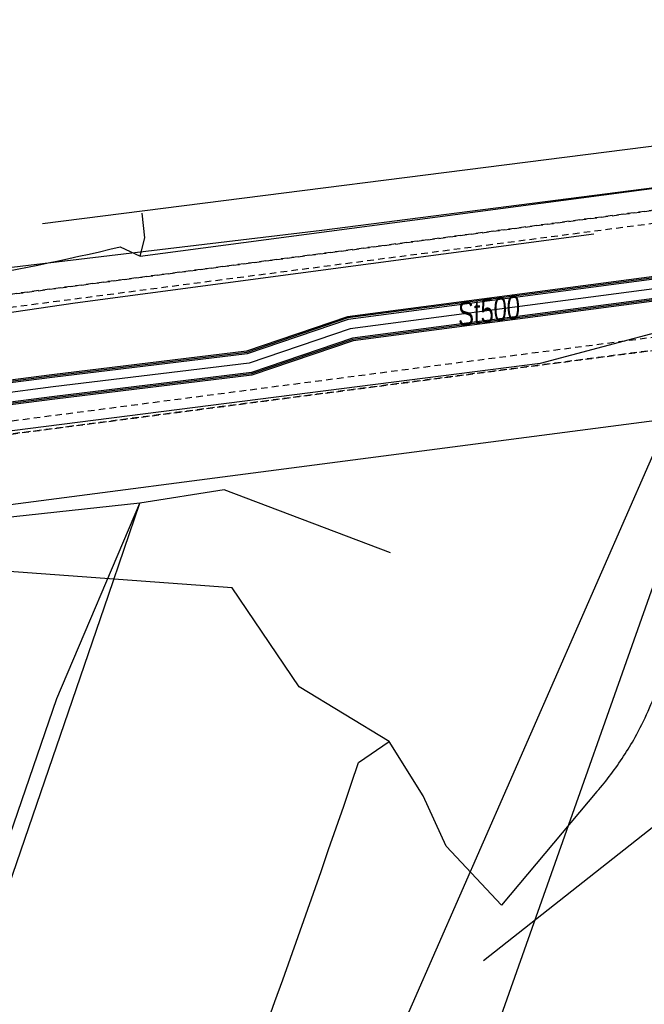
# Model space of a CAD drawing. Header units: metres. Extents: x 2695563 to 2696938, y 1260544 to 1262032.
# Tile 263 of 303: x 2696675 to 2696689, y 1261645 to 1261668. Entities that reach past the tile are written whole.
import ezdxf

# ---------------------------------------------------------------- set-up
doc = ezdxf.new("R2010")
doc.units = ezdxf.units.M
doc.linetypes.add('AUSGEZOGEN', pattern=[0])
doc.linetypes.add('STRICHLINIE2_S3', pattern=[0.25, 0.15, -0.1])
for name, color, linetype in [('AW_LK_Haltung', 24, 'AUSGEZOGEN'), ('AW_LK_Schacht Detaillinie', 24, 'AUSGEZOGEN'), ('EW_LK_Trasseabs', 1, 'AUSGEZOGEN'), ('EW_LK_Trasserand', 1, 'AUSGEZOGEN'), ('FM_LK_SW_TRASSEKANTE', 94, 'AUSGEZOGEN'), ('GA_LK_Bauwerk_Linie', 32, 'AUSGEZOGEN'), ('GA_LK_Leitung', 32, 'AUSGEZOGEN'), ('GA_LK_Leitung_Text', 32, 'AUSGEZOGEN'), ('TV_LK_LEITUNG', 92, 'AUSGEZOGEN'), ('WA_LK_Bauwerk_Linie', 171, 'AUSGEZOGEN')]:
    doc.layers.add(name, color=color, linetype=linetype)
doc.styles.add('ARIAL', font='arial.ttf')

# ---------------------------------------------------------------- blocks, each defined once
blk = doc.blocks.new('COMPLEXOBJECT_1555')
at = {"layer": 'AW_LK_Haltung', "color": 24, "linetype": 'AUSGEZOGEN', "transparency": 33554687}
blk.add_lwpolyline([(6729.21, 11659.68), (6689.51, 11654.67), (6689.07, 11654.12)], dxfattribs=at)
for centre, radius, start, end in [((6681.807, 11655.162), 7.338, 341.3992, 351.8397), ((6681.955, 11655.106), 7.179, 330.7661, 341.4396), ((6681.808, 11655.184), 7.346, 322.8899, 330.7968), ((6684.819, 11652.749), 3.477, 316.6018, 324.9469)]:
    blk.add_arc(centre, radius, start, end, dxfattribs=at)
blk = doc.blocks.new('COMPLEXOBJECT_1565')
at = {"layer": 'AW_LK_Haltung', "color": 24, "linetype": 'AUSGEZOGEN', "transparency": 33554687}
blk.add_line((6681.891, 11651.023), (6682.588, 11651.504), dxfattribs=at)
blk.add_arc((6304.844, 11779.919), 398.471, 336.27556, 341.12668, dxfattribs=at)
blk = doc.blocks.new('COMPLEXOBJECT_2775')
at = {"layer": 'FM_LK_SW_TRASSEKANTE', "color": 94, "linetype": 'AUSGEZOGEN', "transparency": 33554687}
blk.add_lwpolyline([(6679.641, 11643.214), (6680.607, 11643.471), (6684.941, 11644.624), (6689.65, 11657.93), (6726.711, 11658.913)], dxfattribs=at)

msp = doc.modelspace()

# ---------------------------------------------------------------- hatches: boundary and pattern name
at = {"layer": 'EW_LK_Trasserand', "lineweight": 18, "transparency": 33554687}
h = msp.add_hatch(dxfattribs=at)
h.set_pattern_fill('MUSTER', color=1, scale=6075, style=0, pattern_type=2)
h.set_pattern_definition([(0, (2708005, 1273150), (6075, 6075), [6075, -6075]), (90, (2708005, 1273150), (-6075, 6075), [6075, -6075])])
h.paths.add_polyline_path([(2696665.643, 1261655.534), (2696690.567, 1261658.784), (2696690.849, 1261659.547), (2696733.205, 1261665.053), (2696733.068, 1261664.76), (2696804.609, 1261674.065), (2696804.42, 1261675.631), (2696739.075, 1261666.951), (2696733.958, 1261666.661), (2696691.437, 1261661.139), (2696687.016, 1261659.964), (2696671.151, 1261657.948), (2696670.784, 1261660.657), (2696668.396, 1261660.346), (2696668.357, 1261660.585), (2696665.049, 1261660.129)], flags=0)

# ---------------------------------------------------------------- linework, layer by layer
at = {"layer": 'AW_LK_Haltung', "color": 24, "linetype": 'AUSGEZOGEN', "transparency": 33554687}
for p, q in [((2696675.625, 1261663.171), (2696690.966, 1261665.123)), ((2696679.78, 1261657.075), (2696677.855, 1261656.766)), ((2696688.316, 1261650.17), (2696686.13, 1261647.57))]:
    msp.add_line(p, q, dxfattribs=at)
for points in [[(2696651.283, 1261658.627), (2696662.559, 1261660.414), (2696665.156, 1261660.928), (2696673.596, 1261662.155), (2696674.276, 1261662.098), (2696682.015, 1261663.02), (2696690.224, 1261664.071), (2696690.966, 1261665.123)], [(2696677.855, 1261656.766), (2696669.543, 1261655.871), (2696665.857, 1261655.344), (2696663.787, 1261655.465)], [(2696669.645, 1261632.817), (2696669.339, 1261633.065), (2696675.949, 1261652.301), (2696677.855, 1261656.766)], [(2696670.189, 1261634.435), (2696677.134, 1261654.666), (2696677.855, 1261656.766)], [(2696683.558, 1261651.314), (2696681.502, 1261652.569), (2696679.967, 1261654.831), (2696669.546, 1261655.593), (2696663.775, 1261654.727)], [(2696685.72, 1261646.3), (2696690.16, 1261649.8), (2696695.003, 1261654.684)], [(2696686.13, 1261647.57), (2696684.865, 1261648.92), (2696684.336, 1261650.07), (2696683.558, 1261651.314)]]:
    msp.add_lwpolyline(points, dxfattribs=at)
at = {"layer": 'AW_LK_Schacht Detaillinie', "color": 24, "linetype": 'AUSGEZOGEN', "transparency": 33554687}
msp.add_line((2696683.587, 1261655.634), (2696679.78, 1261657.075), dxfattribs=at)
msp.add_lwpolyline([(2696688.245, 1261662.924), (2696676.371, 1261661.351), (2696664.976, 1261659.673)], dxfattribs=at)
at = {"layer": 'EW_LK_Trasseabs', "color": 1, "linetype": 'AUSGEZOGEN', "transparency": 33554687}
for p, q in [((2696677.859, 1261662.426), (2696758.385, 1261673.064)), ((2696677.401, 1261662.635), (2696677.859, 1261662.426))]:
    msp.add_line(p, q, dxfattribs=at)
msp.add_lwpolyline([(2696677.859, 1261662.426), (2696677.97, 1261662.844), (2696677.905, 1261663.411)], dxfattribs=at)
msp.add_arc((2696662.487, 1261725.911), 65.01, 276.45269, 283.2624, dxfattribs=at)
at = {"layer": 'EW_LK_Trasserand', "color": 1, "linetype": 'AUSGEZOGEN', "transparency": 33554687}
msp.add_lwpolyline([(2696665.643, 1261655.534), (2696690.567, 1261658.784), (2696690.849, 1261659.547), (2696733.205, 1261665.053), (2696733.068, 1261664.76), (2696804.609, 1261674.065), (2696804.42, 1261675.631), (2696739.075, 1261666.951), (2696733.958, 1261666.661), (2696691.437, 1261661.139), (2696687.016, 1261659.964), (2696671.151, 1261657.948), (2696670.784, 1261660.657), (2696668.396, 1261660.346), (2696668.357, 1261660.585), (2696665.049, 1261660.129), (2696665.643, 1261655.534)], close=True, dxfattribs=at)
at = {"layer": 'GA_LK_Bauwerk_Linie', "color": 32, "linetype": 'STRICHLINIE2_S3', "transparency": 33554687}
for points in [[(2696669.46, 1261657.64), (2696669.08, 1261660.79), (2696813.61, 1261679.68), (2696814.21, 1261674.83), (2696804.2, 1261673.51), (2696804.01, 1261675.19), (2696669.46, 1261657.64)], [(2696669.413, 1261660.531), (2696669.722, 1261657.977), (2696804.274, 1261675.527), (2696804.464, 1261673.847), (2696813.876, 1261675.089), (2696813.349, 1261679.343), (2696669.413, 1261660.531)]]:
    msp.add_lwpolyline(points, close=True, dxfattribs=at)
at = {"layer": 'GA_LK_Leitung', "linetype": 'AUSGEZOGEN', "transparency": 33554687}
for p, q in [((2696691.213, 1261662.168), (2696682.607, 1261661.038)), ((2696691.217, 1261662.137), (2696682.614, 1261661.008)), ((2696691.221, 1261662.106), (2696682.621, 1261660.977)), ((2696691.277, 1261661.672), (2696682.721, 1261660.549)), ((2696691.281, 1261661.641), (2696682.728, 1261660.518)), ((2696691.285, 1261661.61), (2696682.735, 1261660.488)), ((2696682.607, 1261661.038), (2696680.293, 1261660.252)), ((2696682.614, 1261661.008), (2696680.3, 1261660.221)), ((2696682.621, 1261660.977), (2696680.307, 1261660.19)), ((2696682.721, 1261660.549), (2696680.405, 1261659.762)), ((2696682.728, 1261660.518), (2696680.412, 1261659.731)), ((2696682.735, 1261660.488), (2696680.419, 1261659.7)), ((2696680.293, 1261660.252), (2696675.836, 1261659.708)), ((2696680.3, 1261660.221), (2696675.84, 1261659.677)), ((2696680.307, 1261660.19), (2696675.844, 1261659.646)), ((2696675.844, 1261659.646), (2696673.187, 1261659.303)), ((2696675.84, 1261659.677), (2696673.196, 1261659.335)), ((2696675.836, 1261659.708), (2696673.205, 1261659.368)), ((2696680.405, 1261659.762), (2696675.898, 1261659.212)), ((2696680.412, 1261659.731), (2696675.902, 1261659.181)), ((2696680.419, 1261659.7), (2696675.906, 1261659.15)), ((2696675.906, 1261659.15), (2696673.047, 1261658.78)), ((2696675.902, 1261659.181), (2696673.056, 1261658.813)), ((2696675.898, 1261659.212), (2696673.065, 1261658.845))]:
    msp.add_line(p, q, dxfattribs=at)
at = {"layer": 'GA_LK_Leitung', "color": 255, "linetype": 'AUSGEZOGEN', "transparency": 33554687}
for p, q in [((2696691.249, 1261661.889), (2696682.671, 1261660.763)), ((2696682.671, 1261660.763), (2696680.356, 1261659.976)), ((2696680.356, 1261659.976), (2696675.871, 1261659.429)), ((2696675.871, 1261659.429), (2696673.126, 1261659.074))]:
    msp.add_line(p, q, dxfattribs=at)
at = {"layer": 'TV_LK_LEITUNG', "color": 92, "linetype": 'AUSGEZOGEN', "transparency": 33554687}
msp.add_lwpolyline([(2696719.488, 1261757.113), (2696706.547, 1261730.5), (2696691.13, 1261661.371), (2696677.045, 1261629.232)], dxfattribs=at)
at = {"layer": 'WA_LK_Bauwerk_Linie', "color": 7, "linetype": 'STRICHLINIE2_S3', "transparency": 33554687}
for points in [[(2696669.46, 1261657.64), (2696804.01, 1261675.19), (2696804.2, 1261673.51), (2696814.21, 1261674.83), (2696813.61, 1261679.68), (2696669.08, 1261660.79), (2696669.46, 1261657.64)], [(2696669.722, 1261657.977), (2696804.274, 1261675.527), (2696804.464, 1261673.847), (2696813.876, 1261675.089), (2696813.349, 1261679.343), (2696669.413, 1261660.531), (2696669.722, 1261657.977)]]:
    msp.add_lwpolyline(points, close=True, dxfattribs=at)

# ---------------------------------------------------------------- block references
at = {"layer": 'AW_LK_Haltung', "color": 24, "linetype": 'AUSGEZOGEN', "lineweight": -3, "transparency": 33554687}
for name in ['COMPLEXOBJECT_1555', 'COMPLEXOBJECT_1565']:
    msp.add_blockref(name, (2690000.97, 1249999.81), dxfattribs=at)
at = {"layer": 'FM_LK_SW_TRASSEKANTE', "color": 94, "linetype": 'AUSGEZOGEN', "lineweight": -3, "transparency": 33554687}
msp.add_blockref('COMPLEXOBJECT_2775', (2690000.97, 1249999.81), dxfattribs=at)

# ---------------------------------------------------------------- texts
at = {"layer": 'GA_LK_Leitung_Text', "color": 32, "transparency": 33554687, "insert": (2696685.838, 1261661.173), "char_height": 0.55825, "width": 1.62848, "attachment_point": 5, "rotation": 7.4781, "style": 'ARIAL'}
msp.add_mtext('\\A1;{\\fArial|i1|b0;\\H0.558250;\\W0.700000;\\C32;St500}\\P', dxfattribs=at)

doc.saveas('drawing.dxf')
